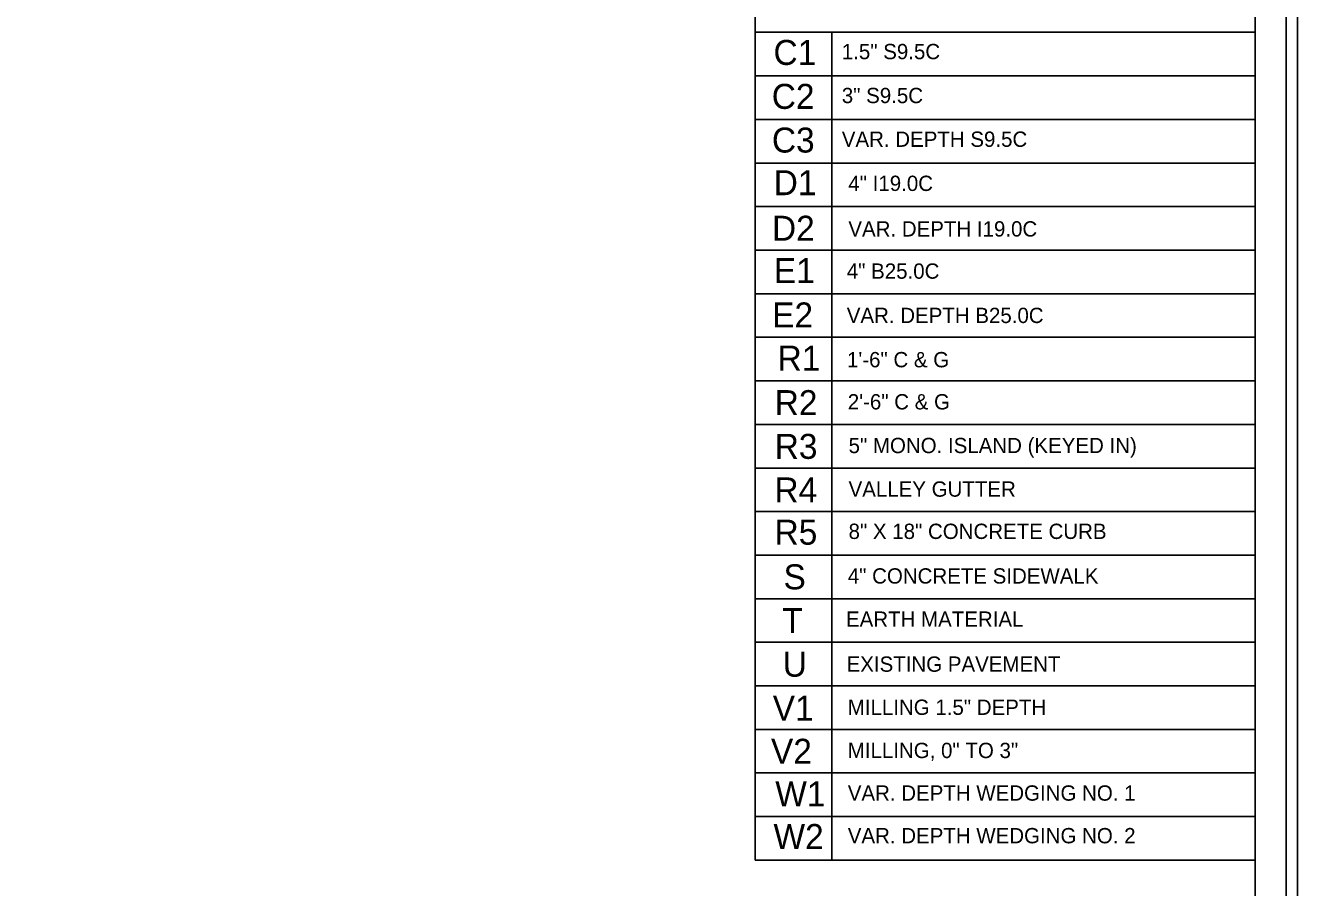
# Model space of a CAD drawing. Extents: x 957297 to 961629, y 830661 to 840840.
# Drawn here: x 959886 to 960395, y 839001 to 839347 of the extents above; entities that cross this region are included whole.
import ezdxf

# ---------------------------------------------------------------- set-up
doc = ezdxf.new("R2010")
doc.units = 0
for name, color, linetype in [('Old_Level_50', 7, 'Continuous'), ('Prop Pavement Schedule Description CELL', 7, 'Continuous'), ('Sheet Plot Border Inside CELL', 7, 'Continuous'), ('Sheet Plot Border Outside CELL', 7, 'Continuous'), ('Sheet Typical CELL', 7, 'Continuous')]:
    doc.layers.add(name, color=color, linetype=linetype)

msp = doc.modelspace()

# ---------------------------------------------------------------- linework, layer by layer
at = {"layer": 'Old_Level_50'}
for p, q in [((960177.75, 839012.44), (960177.75, 839362.65)), ((960177.75, 839343.81), (960377.79, 839343.81)), ((960177.75, 839343.81), (960377.79, 839343.81)), ((960208.48, 839343.81), (960208.48, 839012.44)), ((960177.75, 839326.37), (960377.79, 839326.37)), ((960177.75, 839326.37), (960377.79, 839326.37)), ((960177.75, 839326.37), (960377.79, 839326.37)), ((960177.75, 839308.93), (960377.79, 839308.93)), ((960177.75, 839291.49), (960377.79, 839291.49)), ((960177.75, 839274.04), (960377.79, 839274.04)), ((960177.75, 839256.6), (960377.79, 839256.6)), ((960177.75, 839239.16), (960377.79, 839239.16)), ((960177.75, 839239.16), (960377.79, 839239.16)), ((960177.75, 839221.72), (960377.79, 839221.72)), ((960177.75, 839204.28), (960377.79, 839204.28)), ((960177.75, 839186.84), (960377.79, 839186.84)), ((960177.75, 839169.4), (960377.79, 839169.4)), ((960177.75, 839151.96), (960377.79, 839151.96)), ((960177.75, 839134.52), (960377.79, 839134.52)), ((960177.75, 839117.08), (960377.79, 839117.08)), ((960177.75, 839099.64), (960377.79, 839099.64)), ((960177.75, 839082.2), (960377.79, 839082.2)), ((960177.75, 839064.76), (960377.79, 839064.76)), ((960177.75, 839047.32), (960377.79, 839047.32)), ((960177.75, 839029.88), (960377.79, 839029.88)), ((960177.75, 839012.44), (960377.79, 839012.44))]:
    msp.add_line(p, q, dxfattribs=at)
at = {"layer": 'Sheet Plot Border Inside CELL'}
msp.add_lwpolyline([(960390.3, 839592.94), (958723.8, 839592.94), (958723.8, 838537.84), (960390.3, 838537.84)], close=True, dxfattribs=at)
at = {"layer": 'Sheet Plot Border Outside CELL'}
msp.add_lwpolyline([(960394.8, 839615.39), (958710.8, 839615.39), (958710.8, 838515.39), (960394.8, 838515.39)], close=True, dxfattribs=at)
at = {"layer": 'Sheet Typical CELL'}
msp.add_lwpolyline([(960377.8, 839590.39), (958877.8, 839590.39), (958877.8, 838540.39), (960377.8, 838540.39)], close=True, dxfattribs=at)

# ---------------------------------------------------------------- texts
at = {"layer": 'Prop Pavement Schedule Description CELL'}
for s, height, p in [('C1', 10.005, (960185.12, 839330.76)), ('1.5" S9.5C', 6.126, (960212.45, 839333.05)), ('C2', 10.005, (960184.42, 839313.17)), ('3" S9.5C', 6.126, (960212.45, 839315.46)), ('C3', 10.005, (960184.48, 839295.68)), ('VAR. DEPTH S9.5C', 6.1255, (960212.45, 839297.97)), ('D1', 10.005, (960185.21, 839278.62)), ('4" I19.0C', 6.126, (960215.07, 839280.3)), ('D2', 10.005, (960184.51, 839260.38)), ('VAR. DEPTH I19.0C', 6.1255, (960215.07, 839262.06)), ('E1', 10.005, (960185.29, 839243.41)), ('4" B25.0C', 6.126, (960214.44, 839245.17)), ('E2', 10.005, (960184.59, 839225.67)), ('VAR. DEPTH B25.0C', 6.1255, (960214.44, 839227.43)), ('R1', 10.005, (960186.77, 839208.37)), ('1\'-6" C & G', 6.1255, (960214.52, 839209.71)), ('R2', 10.005, (960185.6, 839190.56)), ('2\'-6" C & G', 6.1255, (960214.84, 839192.85)), ('R3', 10.005, (960185.6, 839173.06)), ('5" MONO. ISLAND (KEYED IN)', 6.1255, (960215.16, 839175.35)), ('R4', 10.005, (960185.5, 839155.62)), ('VALLEY GUTTER', 6.1255, (960215.16, 839157.91)), ('R5', 10.005, (960185.55, 839138.7)), ('8" X 18" CONCRETE CURB', 6.1255, (960215.16, 839140.99)), ('S', 10, (960189.13, 839120.84)), ('4" CONCRETE SIDEWALK', 6.1255, (960214.84, 839123.13)), ('T', 10, (960188.65, 839103.31)), ('EARTH MATERIAL', 6.1255, (960214.12, 839105.84)), ('U', 10, (960188.83, 839085.86)), ('EXISTING PAVEMENT', 6.1255, (960214.36, 839087.83)), ('V1', 10.005, (960184.81, 839068.28)), ('MILLING 1.5" DEPTH', 6.1255, (960214.84, 839070.57)), ('V2', 10.005, (960184.11, 839050.99)), ('MILLING, 0" TO 3" ', 6.1255, (960214.84, 839053.28)), ('W1', 10.005, (960185.83, 839033.94)), ('VAR. DEPTH WEDGING NO. 1 ', 6.1255, (960214.84, 839036.23)), ('W2', 10.005, (960185.13, 839016.87)), ('VAR. DEPTH WEDGING NO. 2 ', 6.1255, (960214.84, 839019.16))]:
    msp.add_text(s, height=height, dxfattribs=at).set_placement(p)

doc.saveas('drawing.dxf')
